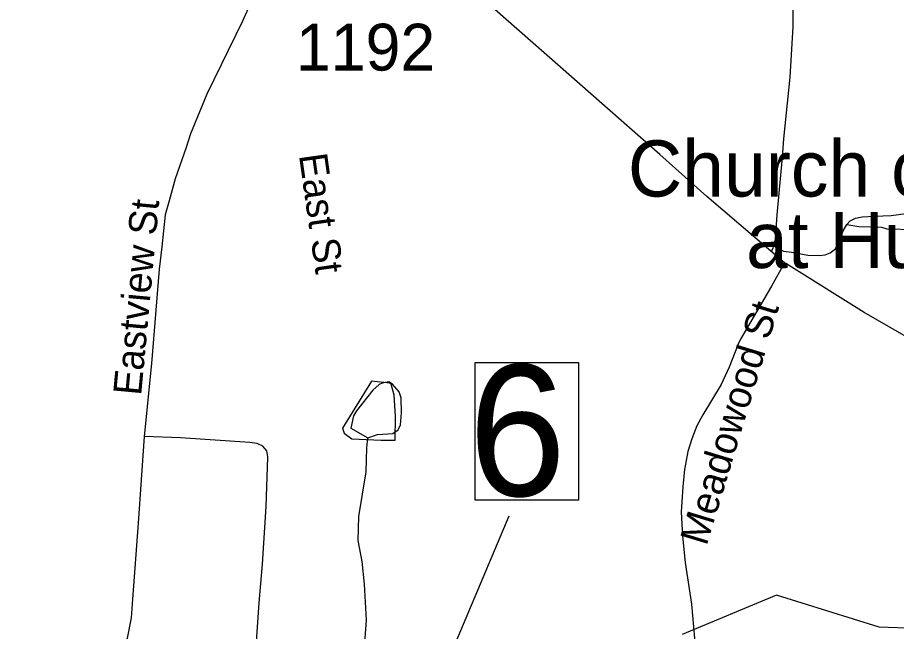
# Model space of a CAD drawing. Extents: x 1159738 to 1321356, y 736314 to 882035.
# Drawn here: x 1264019 to 1266364, y 769885 to 771525 of the extents above; entities that cross this region are included whole.
import ezdxf

# ---------------------------------------------------------------- set-up
doc = ezdxf.new("R2010")
doc.units = 0
for name, color, linetype in [('Exist Boundary Political City Limit New', 7, 'Continuous'), ('Exist Cultural Church Label', 7, 'Continuous'), ('Exist Hydrographic Misc Water Feature', 7, 'Continuous'), ('Exist Hydrographic Pond Under 1500 Sq Ft', 7, 'Continuous'), ('Exist Road Non-System Type 51', 7, 'Continuous'), ('Exist Road Non-System Type 51 Label', 7, 'Continuous'), ('Exist Road Primary US Structure Standard Bridge Number Label', 7, 'Continuous'), ('Exist Road Secondary Type 51 Attributed', 7, 'Continuous'), ('Exist Road Secondary Type 51 Number Label', 7, 'Continuous'), ('Map Preparation Boundary City Limit Buffer Line', 7, 'Continuous')]:
    doc.layers.add(name, color=color, linetype=linetype)

msp = doc.modelspace()

# ---------------------------------------------------------------- linework, layer by layer
at = {"layer": 'Exist Boundary Political City Limit New'}
msp.add_lwpolyline([(1269986.4, 767284.9), (1268765.1, 767350.1), (1268594.9, 767532.3), (1268556.9, 767615.5), (1268556.9, 767674.9), (1268622, 767726), (1268786.7, 767711.3), (1268877.3, 767705.2), (1268933.1, 767837.1), (1268535.6, 768192.7), (1268644.9, 768487.5), (1268350.3, 768435.6), (1268332.7, 768458.1), (1268702.9, 769072.4), (1268291.5, 769323.6), (1267446.1, 769337.6), (1267449.1, 769737.8), (1267001.2, 769871.7), (1266318, 769896.5), (1266044.5, 769981.8), (1265792.3, 769877.3)], dxfattribs=at)
at = {"layer": 'Exist Hydrographic Misc Water Feature'}
for points in [[(1266411.4, 770957.8), (1266339.4, 770959.8), (1266325.6, 770964.3), (1266263.6, 770966), (1266231.7, 770970.9)], [(1264953.7, 770402.4), (1264979.9, 770411), (1265020, 770413.8), (1265034.3, 770423.4), (1265040.6, 770437.2), (1265043.5, 770469.1), (1265042.7, 770509.1), (1265037.1, 770525.3), (1265019.6, 770545.8), (1265009.9, 770552), (1264991.7, 770548.6), (1264983.6, 770544.8), (1264967.2, 770529.3), (1264923.7, 770474.5), (1264915.2, 770460.8), (1264908.2, 770427.8), (1264953.7, 770402.4)], [(1264937.5, 769748.3), (1264950.2, 769915.9), (1264944.9, 770012), (1264938.5, 770072.2), (1264928.1, 770128.5), (1264929.8, 770192.4), (1264949.2, 770311.9), (1264950.9, 770375.8), (1264953.7, 770402.4)]]:
    msp.add_lwpolyline(points, dxfattribs=at)
at = {"layer": 'Exist Hydrographic Pond Under 1500 Sq Ft'}
msp.add_lwpolyline([(1264963.7, 770553.5), (1264885.8, 770427.8), (1264890.4, 770415), (1264911.3, 770399.9), (1264989.2, 770396.4), (1265026.4, 770396.4), (1265027.6, 770460.4), (1265024.1, 770516.3), (1265016, 770545.4), (1265012.5, 770548.8)], close=True, dxfattribs=at)
at = {"layer": 'Exist Road Non-System Type 51'}
for points in [[(1265997, 772229.6), (1266006.9, 772200), (1266021.7, 772094.8), (1266044.7, 771901.7), (1266054, 771835.4), (1266067.6, 771732.2), (1266081.3, 771599.6), (1266087.9, 771544.5), (1266087.9, 771499.6), (1266080.2, 771365.6), (1266062.7, 771201), (1266059.4, 771151.6), (1266045.2, 770998), (1266040.3, 770933.5), (1266036.5, 770916.1), (1266034.8, 770908.5), (1266030.5, 770901.3)], [(1264730.3, 771944.1), (1264732.1, 771920.9), (1264727.7, 771861), (1264719.9, 771754.3), (1264704.3, 771707.5), (1264619.5, 771515.2), (1264524.2, 771320.3), (1264480.1, 771214), (1264469.1, 771178.1)], [(1264469.1, 771178.1), (1264439.6, 771093.7), (1264423.1, 771035.5), (1264412.7, 770998.2), (1264404.1, 770912.3), (1264397.1, 770852.9), (1264388.4, 770743.6), (1264376.3, 770600.5), (1264356.4, 770405.7)], [(1266036.5, 770916.1), (1266049.9, 770907.2), (1266063, 770901.2), (1266084.9, 770898.4), (1266127.6, 770890.2), (1266158.9, 770889.1), (1266174.2, 770891.3), (1266187.3, 770896.8), (1266201.6, 770907.2), (1266209.8, 770924.2), (1266222.4, 770954.9), (1266231.7, 770971.9), (1266241, 770981.7), (1266254.7, 770989.4), (1266273.3, 770992.7), (1266306.1, 770994.3), (1266350.5, 770996.5), (1266422.2, 771005.8)], [(1266066, 770870.2), (1266030.6, 770807.6), (1265948.3, 770665.5), (1265942.1, 770652.5), (1265918.2, 770591.5), (1265896.9, 770544.9), (1265847.6, 770463.9), (1265831.8, 770434.7), (1265818.1, 770399.7), (1265807.8, 770366.1), (1265798.9, 770317.4), (1265794.1, 770271.4), (1265790.1, 770205.1), (1265793.5, 770140), (1265800.3, 770069.1), (1265817.5, 769957.9), (1265825.5, 769867.2), (1265839.4, 769755.3), (1265842.1, 769712)], [(1264356.4, 770405.7), (1264340.8, 770174.4), (1264325.3, 769971.9), (1264322.5, 769922), (1264311.7, 769867.8), (1264295.6, 769821.1), (1264256.8, 769746.9), (1264193.6, 769657), (1264053.8, 769469.2), (1264019, 769413.7)], [(1264663.4, 769961.4), (1264673, 770064.7), (1264682.5, 770219.1), (1264685.8, 770324.5), (1264686.7, 770351.4), (1264684.1, 770367.9), (1264673.7, 770380), (1264658.1, 770386.9), (1264639, 770389.6), (1264453.5, 770402.6), (1264356.4, 770405.7)], [(1264256.8, 769746.9), (1264279.2, 769728.6), (1264296, 769708.2), (1264306.2, 769685.5), (1264323, 769628.6), (1264339, 769598.7), (1264357.9, 769581.2), (1264404.6, 769565.2), (1264593.4, 769559.4), (1264619.6, 769565.9), (1264628.4, 769582.7), (1264639.3, 769653.4), (1264648.8, 769732.2), (1264654.6, 769831.4), (1264663.4, 769961.4)]]:
    msp.add_lwpolyline(points, dxfattribs=at)
at = {"layer": 'Exist Road Primary US Structure Standard Bridge Number Label'}
msp.add_line((1264738.9, 768785.3), (1265330.7, 770194.3), dxfattribs=at)
msp.add_lwpolyline([(1265239.8, 770603.8), (1265515.5, 770603.8), (1265515.5, 770235.6), (1265239.8, 770235.6)], close=True, dxfattribs=at)
at = {"layer": 'Exist Road Secondary Type 51 Attributed'}
msp.add_lwpolyline([(1266580, 770563.5), (1266278.3, 770736.8), (1266068.8, 770867.7), (1266066, 770870.2), (1265858, 771047.2), (1265733.3, 771158.8), (1265468, 771392.7), (1265314.7, 771526.5), (1265120.8, 771698.9), (1264975.4, 771821.5), (1264910.3, 771866), (1264803.2, 771912.5), (1264784.4, 771921.5), (1264776.6, 771928.1), (1264765.9, 771947.5)], dxfattribs=at)
at = {"layer": 'Map Preparation Boundary City Limit Buffer Line'}
msp.add_lwpolyline([(1269986.4, 767284.9), (1268765.1, 767350.1), (1268594.9, 767532.3), (1268556.9, 767615.5), (1268556.9, 767674.9), (1268622, 767726), (1268786.7, 767711.3), (1268877.3, 767705.2), (1268933.1, 767837.1), (1268535.6, 768192.7), (1268644.9, 768487.5), (1268350.3, 768435.6), (1268332.7, 768458.1), (1268702.9, 769072.4), (1268291.5, 769323.6), (1267446.1, 769337.6), (1267449.1, 769737.8), (1267001.2, 769871.7), (1266318, 769896.5), (1266044.5, 769981.8), (1265792.3, 769877.3)], dxfattribs=at)

# ---------------------------------------------------------------- texts
at = {"layer": 'Exist Cultural Church Label'}
for s, p in [('Church of God', (1265647.8, 771046.8)), ('at Hudson', (1265962.9, 770855.8))]:
    msp.add_text(s, height=150, dxfattribs=at).set_placement(p)
at = {"layer": 'Exist Road Non-System Type 51 Label'}
for s, rotation, p in [('East St', 278.0275, (1264769.8, 771157.5)), ('Eastview St', 84.7, (1264348.6, 770513.8)), ('Meadowood St', 73.1422, (1265857.5, 770111.7))]:
    msp.add_text(s, height=75, rotation=rotation, dxfattribs=at).set_placement(p)
at = {"layer": 'Exist Road Primary US Structure Standard Bridge Number Label'}
msp.add_text('6', height=350, dxfattribs=at).set_placement((1265222.3, 770247.4))
at = {"layer": 'Exist Road Secondary Type 51 Number Label'}
msp.add_text('1192', height=125, dxfattribs=at).set_placement((1264761.7, 771383.3))
msp.add_text('1192', height=125, dxfattribs=at).set_placement((1264761.7, 771383.3))
msp.add_text('1192', height=125, dxfattribs=at).set_placement((1264761.7, 771383.3))
msp.add_text('1192', height=125, dxfattribs=at).set_placement((1264761.7, 771383.3))
msp.add_text('1192', height=125, dxfattribs=at).set_placement((1264761.7, 771383.3))
msp.add_text('1192', height=125, dxfattribs=at).set_placement((1264761.7, 771383.3))
msp.add_text('1192', height=125, dxfattribs=at).set_placement((1264761.7, 771383.3))

doc.saveas('drawing.dxf')
